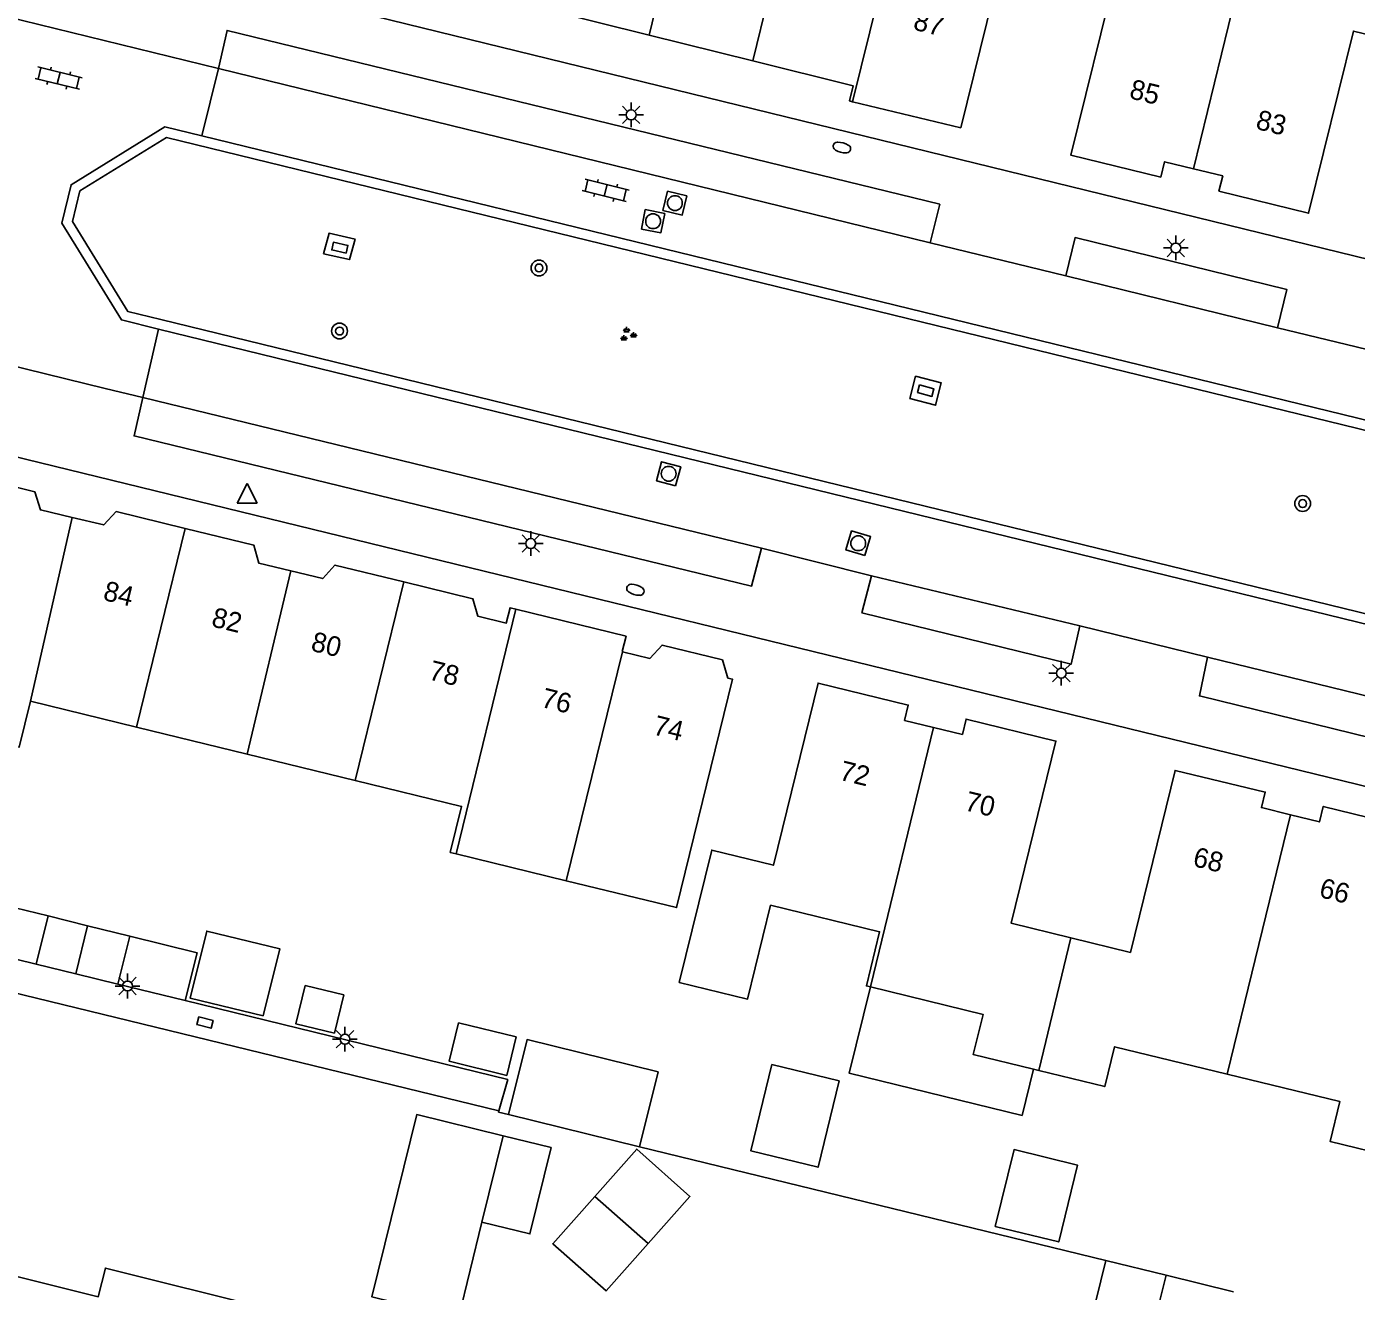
# Model space of a CAD drawing. Extents: x 125000 to 129004, y 397500 to 399008.
# Drawn here: x 126523 to 126590.3, y 398505.4 to 398569.4 of the extents above; entities that cross this region are included whole.
import ezdxf

# ---------------------------------------------------------------- set-up
doc = ezdxf.new("R2010")
doc.units = 0
for name, color, linetype in [('gg-afsc-erfafscheiding', 7, 'Continuous'), ('gg-anno-huisnummerreeks BGT', 7, 'Continuous'), ('gg-bbg-bijgebouw', 7, 'Continuous'), ('gg-bbg-gedigitaliseerde bebouwing', 7, 'Continuous'), ('gg-bbg-gedigitaliseerde bijgebouw', 7, 'Continuous'), ('gg-bbg-hoofdgebouw', 7, 'Continuous'), ('gg-bbg-luifel en loopbrug', 7, 'Continuous'), ('gg-bbg-tussenscheiding', 7, 'Continuous'), ('gg-knt-verharding', 7, 'Continuous'), ('gg-knt-verharding nz', 7, 'Continuous'), ('gt-symb-boom', 7, 'Continuous'), ('gt-symb-brandkraan', 7, 'Continuous'), ('gt-symb-groenvak', 7, 'Continuous'), ('gt-symb-klinker verharding', 7, 'Continuous'), ('gt-symb-kolk center center', 7, 'Continuous'), ('gt-symb-lichtmast', 7, 'Continuous'), ('gt-symb-rioolschacht', 7, 'Continuous'), ('gt-symb-waterafsluiter', 7, 'Continuous')]:
    doc.layers.add(name, color=color, linetype=linetype)

# ---------------------------------------------------------------- blocks, each defined once
blk = doc.blocks.new('gt0-LMAST')
at = {"layer": 'gt-symb-lichtmast'}
for p, q in [((-0.182, 0.173), (-0.447, 0.438)), ((-0.005, 0.246), (-0.005, 0.621)), ((0.172, 0.173), (0.437, 0.438)), ((-0.255, -0.004), (-0.63, -0.004)), ((-0.182, -0.181), (-0.447, -0.446)), ((-0.005, -0.254), (-0.005, -0.629)), ((0.437, -0.446), (0.172, -0.181)), ((0.245, -0.004), (0.62, -0.004))]:
    blk.add_line(p, q, dxfattribs=at)
blk.add_circle((-0.005, -0.004), 0.25, dxfattribs=at)
blk = doc.blocks.new('gt0-BOOM')
at = {"layer": 'gt-symb-boom'}
for radius in [0.4, 0.2]:
    blk.add_circle((0, 0), radius, dxfattribs=at)
blk = doc.blocks.new('gt0-KOLKCC')
at = {"layer": 'gt-symb-kolk center center'}
blk.add_lwpolyline([(-0.375, 0.2), (0.375, 0.2), (0.375, -0.2), (-0.375, -0.2)], close=True, dxfattribs=at)
blk = doc.blocks.new('gt0-KL1')
at = {"layer": 'gt-symb-klinker verharding'}
for p, q in [((-1.15, 0.3), (1.15, 0.3)), ((-1, -0.3), (-1, 0.3)), ((-0.5, 0.3), (-0.5, 0.45)), ((0, -0.3), (0, 0.3)), ((0.5, 0.3), (0.5, 0.45)), ((1, -0.3), (1, 0.3)), ((-1.15, -0.3), (1.15, -0.3)), ((-0.5, -0.45), (-0.5, -0.3)), ((0.5, -0.45), (0.5, -0.3))]:
    blk.add_line(p, q, dxfattribs=at)
blk = doc.blocks.new('gt0-GRVAK')
at = {"layer": 'gt-symb-groenvak'}
for p, q in [((-0.11, 0.189), (-0.228, 0.24)), ((-0.182, 0.153), (0.088, 0.153)), ((-0.091, 0.211), (-0.156, 0.322)), ((-0.047, 0.214), (-0.047, 0.393)), ((-0.004, 0.211), (0.061, 0.322)), ((0.015, 0.189), (0.133, 0.24)), ((0.262, -0.052), (0.197, 0.059)), ((0.305, -0.049), (0.305, 0.13)), ((0.349, -0.052), (0.414, 0.059)), ((-0.245, -0.228), (-0.363, -0.177)), ((-0.318, -0.264), (-0.047, -0.264)), ((-0.226, -0.206), (-0.291, -0.095)), ((-0.183, -0.203), (-0.183, -0.024)), ((-0.139, -0.206), (-0.074, -0.095)), ((-0.12, -0.228), (-0.002, -0.177)), ((0.243, -0.074), (0.125, -0.023)), ((0.17, -0.11), (0.441, -0.11)), ((0.368, -0.074), (0.486, -0.023))]:
    blk.add_line(p, q, dxfattribs=at)
blk = doc.blocks.new('gt0-BR')
at = {"layer": 'gt-symb-brandkraan'}
for centre, radius, start, end in [((-0.244, 0), 0.206, 107.56694, 252.43307), ((0.599, -2.664), 3, 106.89205, 107.56694), ((0, -0.691), 0.938, 73.10799, 106.89205), ((-0.599, -2.664), 3, 72.43309, 73.10799), ((0.244, 0), 0.206, 287.56695, 72.43309), ((0.599, 2.664), 3, 252.43307, 253.10797), ((0, 0.691), 0.938, 253.10797, 286.89206), ((-0.599, 2.664), 3, 286.89206, 287.56695)]:
    blk.add_arc(centre, radius, start, end, dxfattribs=at)
blk = doc.blocks.new('gt0-RS')
at = {"layer": 'gt-symb-rioolschacht'}
blk.add_lwpolyline([(-0.5, -0.5), (0.5, -0.5), (0.5, 0.5), (-0.5, 0.5)], close=True, dxfattribs=at)
blk.add_circle((0, 0), 0.375, dxfattribs=at)
blk = doc.blocks.new('gt0-WAFSL')
at = {"layer": 'gt-symb-waterafsluiter'}
for p, q in [((-0.5, -0.333), (0, 0.667)), ((0, 0.667), (0.5, -0.333)), ((0.5, -0.333), (-0.5, -0.333))]:
    blk.add_line(p, q, dxfattribs=at)

msp = doc.modelspace()

# ---------------------------------------------------------------- linework, layer by layer
at = {"layer": 'gg-afsc-erfafscheiding'}
msp.add_line((126553.999, 398512.696), (126577.591, 398506.943), dxfattribs=at)
for points in [[(126531.013, 398520.096), (126547.335, 398516.096), (126546.889, 398514.521)], [(126547.378, 398514.328), (126546.87, 398514.453), (126546.889, 398514.521)]]:
    msp.add_lwpolyline(points, dxfattribs=at)
at = {"layer": 'gg-bbg-bijgebouw'}
for p, q in [((126580.156, 398504.24), (126580.636, 398506.201)), ((126580.636, 398506.201), (126584.054, 398505.352))]:
    msp.add_line(p, q, dxfattribs=at)
at = {"layer": 'gg-bbg-gedigitaliseerde bebouwing'}
msp.add_line((126570.261, 398564.268), (126572.642, 398573.978), dxfattribs=at)
at = {"layer": 'gg-bbg-gedigitaliseerde bijgebouw'}
for p, q in [((126523.479, 398521.942), (126524.077, 398524.38)), ((126528.219, 398523.366), (126527.613, 398520.929)), ((126520.126, 398522.764), (126523.479, 398521.942)), ((126527.613, 398520.929), (126531.013, 398520.096)), ((126546.024, 398508.885), (126547.096, 398513.256)), ((126554.429, 398507.795), (126551.736, 398510.184))]:
    msp.add_line(p, q, dxfattribs=at)
for points in [[(126524.077, 398524.38), (126520.723, 398525.201), (126520.126, 398522.764)], [(126531.013, 398520.096), (126531.616, 398522.522), (126528.219, 398523.366)], [(126534.965, 398519.318), (126535.794, 398522.718), (126532.102, 398523.618), (126531.273, 398520.218), (126534.965, 398519.318)], [(126538.559, 398518.442), (126539.033, 398520.385), (126537.09, 398520.858), (126536.616, 398518.915), (126538.559, 398518.442)], [(126547.759, 398518.257), (126544.844, 398518.968), (126544.371, 398517.025), (126547.285, 398516.314), (126547.759, 398518.257)], [(126546.024, 398508.885), (126548.452, 398508.29), (126549.524, 398512.66), (126547.096, 398513.256)], [(126551.736, 398510.184), (126553.859, 398512.578), (126556.552, 398510.189), (126554.429, 398507.795)]]:
    msp.add_lwpolyline(points, dxfattribs=at)
at = {"layer": 'gg-bbg-hoofdgebouw'}
for p, q in [((126549.253, 398570.271), (126554.483, 398568.969)), ((126554.483, 398568.969), (126559.723, 398567.664)), ((126564.778, 398565.596), (126570.261, 398564.268)), ((126553.125, 398537.759), (126553.132, 398537.757)), ((126528.548, 398533.941), (126523.186, 398535.25)), ((126534.148, 398532.575), (126528.548, 398533.941)), ((126539.621, 398531.239), (126534.148, 398532.575)), ((126550.295, 398526.165), (126544.72, 398527.526)), ((126573.925, 398516.621), (126574.208, 398516.552))]:
    msp.add_line(p, q, dxfattribs=at)
for points in [[(126574.948, 398572.898), (126578.089, 398572.127), (126575.821, 398562.888), (126580.365, 398561.78), (126580.56, 398562.553), (126582.031, 398562.198)], [(126582.031, 398562.198), (126583.501, 398561.843), (126583.311, 398561.076), (126587.85, 398559.951), (126590.111, 398569.168), (126593.113, 398568.433)], [(126559.723, 398567.664), (126564.808, 398566.397), (126564.623, 398565.634), (126564.778, 398565.596)], [(126519.937, 398546.703), (126523.415, 398545.847), (126523.687, 398544.936), (126525.291, 398544.556)], [(126525.291, 398544.556), (126526.894, 398544.175), (126527.52, 398544.849), (126531.005, 398543.998)], [(126531.005, 398543.998), (126534.49, 398543.146), (126534.74, 398542.231), (126536.355, 398541.847)], [(126536.355, 398541.847), (126537.97, 398541.462), (126538.587, 398542.145), (126542.077, 398541.293)], [(126542.077, 398541.293), (126545.567, 398540.44), (126545.819, 398539.555), (126547.259, 398539.203), (126547.45, 398539.98), (126547.748, 398539.907)], [(126547.748, 398539.907), (126553.316, 398538.536), (126553.125, 398537.759)], [(126553.132, 398537.757), (126554.514, 398537.418), (126555.139, 398538.089), (126558.193, 398537.341), (126558.471, 398536.42), (126558.704, 398536.363), (126555.872, 398524.804), (126550.295, 398526.165)], [(126568.868, 398533.927), (126567.406, 398534.282), (126567.594, 398535.057), (126563.034, 398536.168), (126560.776, 398526.951), (126557.649, 398527.717), (126556.007, 398521.016), (126559.466, 398520.171), (126560.625, 398524.926), (126566.144, 398523.58), (126565.476, 398520.84), (126565.678, 398520.791)], [(126523.186, 398535.25), (126522.617, 398532.929), (126516.892, 398534.332)], [(126575.821, 398523.278), (126572.807, 398524.016), (126575.064, 398533.234), (126570.518, 398534.347), (126570.33, 398533.572), (126568.868, 398533.927)], [(126586.929, 398529.505), (126585.463, 398529.865), (126585.652, 398530.653), (126581.09, 398531.748), (126578.835, 398522.54), (126575.821, 398523.278)], [(126544.72, 398527.526), (126544.425, 398527.598), (126544.993, 398529.928), (126539.621, 398531.239)], [(126593.895, 398518.851), (126590.882, 398519.602), (126593.13, 398528.804), (126588.586, 398529.922), (126588.395, 398529.145), (126586.929, 398529.505)], [(126565.678, 398520.791), (126571.379, 398519.401), (126570.882, 398517.362), (126573.925, 398516.621)], [(126574.208, 398516.552), (126577.533, 398515.742), (126578.03, 398517.764), (126583.732, 398516.373)], [(126583.732, 398516.373), (126589.434, 398514.982), (126588.941, 398512.962), (126592.265, 398512.149)], [(126520.194, 398500), (126519.453, 398497.003), (126521.2, 398496.571), (126520.646, 398494.436), (126524.803, 398493.418), (126525.086, 398494.574), (126528.576, 398493.736), (126529.565, 398497.702), (126533.376, 398496.752), (126535.303, 398504.481), (126526.974, 398506.558), (126526.612, 398505.106), (126521.756, 398506.317), (126520.194, 398500)]]:
    msp.add_lwpolyline(points, dxfattribs=at)
at = {"layer": 'gg-bbg-luifel en loopbrug'}
for p, q in [((126524.077, 398524.38), (126526.077, 398523.89)), ((126526.077, 398523.89), (126525.48, 398521.452)), ((126526.077, 398523.89), (126528.219, 398523.366)), ((126523.479, 398521.942), (126525.48, 398521.452)), ((126525.48, 398521.452), (126527.613, 398520.929)), ((126553.999, 398512.696), (126547.378, 398514.328)), ((126575.359, 398497.887), (126577.591, 398506.943)), ((126577.591, 398506.943), (126580.636, 398506.201))]:
    msp.add_line(p, q, dxfattribs=at)
for points in [[(126565.678, 398520.791), (126564.612, 398516.419), (126573.356, 398514.287), (126573.925, 398516.621)], [(126553.999, 398512.696), (126554.934, 398516.489), (126548.312, 398518.121), (126547.378, 398514.328)], [(126564.097, 398516.03), (126563.031, 398511.658), (126559.631, 398512.487), (126560.697, 398516.859), (126564.097, 398516.03)], [(126547.096, 398513.256), (126542.725, 398514.328), (126540.463, 398505.101), (126544.833, 398504.029), (126546.024, 398508.885)], [(126571.997, 398508.668), (126575.203, 398507.886), (126576.151, 398511.772), (126572.945, 398512.554), (126571.997, 398508.668)], [(126554.429, 398507.795), (126552.305, 398505.402), (126549.612, 398507.791), (126551.736, 398510.184)]]:
    msp.add_lwpolyline(points, dxfattribs=at)
at = {"layer": 'gg-bbg-tussenscheiding'}
for p, q in [((126554.483, 398568.969), (126557.243, 398580.156)), ((126559.723, 398567.664), (126562.508, 398578.866)), ((126564.778, 398565.596), (126567.736, 398577.595)), ((126585.09, 398574.746), (126582.031, 398562.198)), ((126523.186, 398535.25), (126525.291, 398544.556)), ((126528.548, 398533.941), (126531.005, 398543.998)), ((126534.148, 398532.575), (126536.355, 398541.847)), ((126539.621, 398531.239), (126542.077, 398541.293)), ((126544.72, 398527.526), (126547.748, 398539.907)), ((126550.295, 398526.165), (126553.132, 398537.757)), ((126565.678, 398520.791), (126568.868, 398533.927)), ((126583.732, 398516.373), (126586.929, 398529.505)), ((126574.208, 398516.552), (126575.821, 398523.278))]:
    msp.add_line(p, q, dxfattribs=at)
at = {"layer": 'gg-knt-verharding'}
for p, q in [((126618.701, 398550.799), (126516.671, 398575.792)), ((126532.704, 398567.274), (126531.858, 398563.874)), ((126531.858, 398563.874), (126529.982, 398564.317)), ((126600.949, 398546.46), (126530.068, 398563.783)), ((126601.068, 398546.946), (126531.858, 398563.874)), ((126568.709, 398558.449), (126569.186, 398560.404)), ((126575.572, 398556.789), (126568.709, 398558.449)), ((126529.659, 398554.085), (126528.87, 398550.631)), ((126529.659, 398554.085), (126613.146, 398533.675)), ((126529.779, 398554.57), (126630.979, 398529.83)), ((126592.72, 398552.593), (126586.275, 398554.151)), ((126610.179, 398526.182), (126505.577, 398551.748)), ((126565.73, 398541.602), (126560.171, 398542.992)), ((126582.725, 398537.473), (126576.27, 398539.061)), ((126546.889, 398514.521), (126499.249, 398526.124))]:
    msp.add_line(p, q, dxfattribs=at)
for points in [[(126532.704, 398567.274), (126518.629, 398570.719), (126516.855, 398571.13)], [(126569.186, 398560.404), (126533.134, 398569.201), (126532.704, 398567.274)], [(126529.982, 398564.317), (126525.239, 398561.395), (126524.771, 398559.452), (126527.785, 398554.548), (126529.659, 398554.085)], [(126530.068, 398563.783), (126525.677, 398561.077), (126525.306, 398559.537), (126528.104, 398554.984), (126529.779, 398554.57)], [(126538.012, 398557.898), (126538.291, 398558.941), (126539.612, 398558.646), (126539.333, 398557.604), (126538.012, 398557.898)], [(126586.275, 398554.151), (126586.748, 398556.089), (126576.033, 398558.717), (126575.572, 398556.789)], [(126528.87, 398550.631), (126526.965, 398551.08), (126512.887, 398554.536)], [(126567.674, 398550.568), (126567.962, 398551.701), (126569.261, 398551.363), (126568.974, 398550.23), (126567.674, 398550.568)], [(126560.171, 398542.992), (126559.667, 398541.081), (126528.431, 398548.682), (126528.87, 398550.631)], [(126576.27, 398539.061), (126575.829, 398537.125), (126565.252, 398539.718), (126565.73, 398541.602)], [(126592.002, 398533.151), (126582.323, 398535.518), (126582.725, 398537.473)]]:
    msp.add_lwpolyline(points, dxfattribs=at)
at = {"layer": 'gg-knt-verharding nz'}
for p, q in [((126532.704, 398567.274), (126568.709, 398558.449)), ((126575.572, 398556.789), (126586.275, 398554.151)), ((126528.87, 398550.631), (126560.171, 398542.992)), ((126565.73, 398541.602), (126576.27, 398539.061)), ((126582.725, 398537.473), (126592.464, 398535.099))]:
    msp.add_line(p, q, dxfattribs=at)

# ---------------------------------------------------------------- block references
at = {"layer": 'gt-symb-boom'}
for p in [(126548.914, 398557.181), (126538.824, 398553.988), (126587.546, 398545.256)]:
    msp.add_blockref('gt0-BOOM', p, dxfattribs=at)
at = {"layer": 'gt-symb-brandkraan'}
for p, rotation in [((126564.236, 398563.273), -14.66187016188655), ((126553.79, 398540.889), 162.66989130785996)]:
    msp.add_blockref('gt0-BR', p, dxfattribs=dict(at, rotation=rotation))
at = {"layer": 'gt-symb-groenvak'}
msp.add_blockref('gt0-GRVAK', (126553.393, 398553.802), dxfattribs=at)
at = {"layer": 'gt-symb-klinker verharding'}
for p, rotation in [((126524.614, 398566.79), 166.35276167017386), ((126552.286, 398561.109), 166.04717667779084)]:
    msp.add_blockref('gt0-KL1', p, dxfattribs=dict(at, rotation=rotation))
at = {"layer": 'gt-symb-kolk center center'}
for p, rotation in [((126538.839, 398558.209), 167.70114483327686), ((126568.477, 398550.97), -14.89818725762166), ((126532.011, 398518.985), -14.064036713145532)]:
    msp.add_blockref('gt0-KOLKCC', p, dxfattribs=dict(at, rotation=rotation))
at = {"layer": 'gt-symb-lichtmast'}
for p in [(126553.579, 398564.935), (126581.133, 398558.197), (126548.502, 398543.237), (126575.34, 398536.675), (126528.102, 398520.84), (126539.101, 398518.147)]:
    msp.add_blockref('gt0-LMAST', p, dxfattribs=at)
at = {"layer": 'gt-symb-rioolschacht'}
for p, rotation in [((126555.789, 398560.464), 166.46414363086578), ((126554.685, 398559.547), 169.0495657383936), ((126555.47, 398546.764), 75.17189147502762), ((126565.062, 398543.247), 73.4488632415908)]:
    msp.add_blockref('gt0-RS', p, dxfattribs=dict(at, rotation=rotation))
at = {"layer": 'gt-symb-waterafsluiter'}
msp.add_blockref('gt0-WAFSL', (126534.151, 398545.608), dxfattribs=at)

# ---------------------------------------------------------------- texts
at = {"layer": 'gg-anno-huisnummerreeks BGT'}
for s, rotation, p in [('87', 346, (126567.794, 398569.26)), ('85', 346.3, (126578.728, 398565.782)), ('83', 346.1, (126585.126, 398564.233)), ('84', 346.3, (126526.814, 398540.388)), ('82', 346.3, (126532.293, 398539.05)), ('80', 346.3, (126537.324, 398537.82)), ('78', 346.3, (126543.286, 398536.364)), ('76', 346.2, (126548.968, 398534.971)), ('74', 346.2, (126554.633, 398533.58)), ('72', 346.3, (126564.058, 398531.287)), ('70', 346.2, (126570.394, 398529.744)), ('68', 346.5, (126581.941, 398526.916)), ('66', 346.2, (126588.33, 398525.349))]:
    msp.add_text(s, height=1, rotation=rotation, dxfattribs=at).set_placement(p)

doc.saveas('drawing.dxf')
